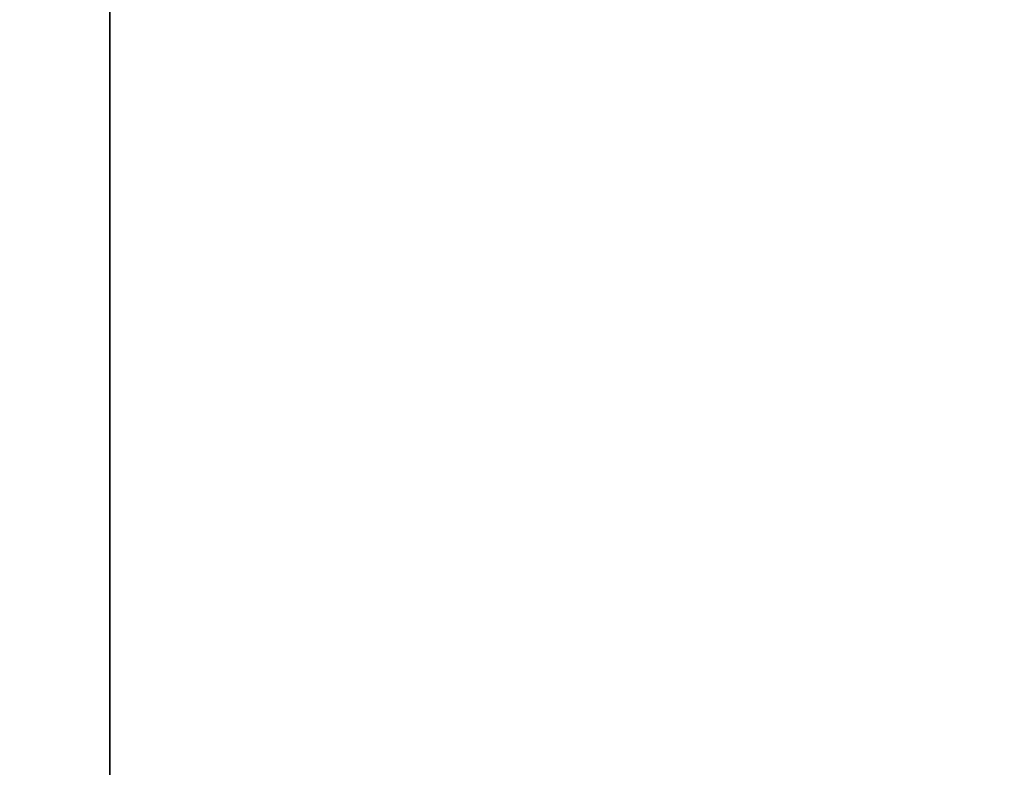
# Model space of a CAD drawing. Extents: x 0 to 80, y 0 to 80.
# Tile 454 of 656: x 9.281765 to 9.282406, y 35.42131 to 35.421796. Entities that reach past the tile are written whole.
import ezdxf

# ---------------------------------------------------------------- set-up
doc = ezdxf.new("R2010")
doc.units = 0
doc.header["$LTSCALE"] = 25.4
doc.layers.get('0').update_dxf_attribs({"color": 13, "linetype": 'CONTINUOUS'})

# ---------------------------------------------------------------- blocks, each defined once
blk = doc.blocks.new('ORBIT-I-KINKIET-20-7806-78')
at = {"color": 7}
blk.add_line((25.67843819, 35.76836014, 302.75234985), (25.67843819, 35.64608002, 302.75234985), dxfattribs=at)
mesh = blk.add_polyface(dxfattribs=at)
corners = [(25.93508911, 35.76836014, 344.92849731), (25.20296288, 35.64608002, 344.54324341), (25.93508911, 35.64608002, 344.92849731)]
mesh.append_faces([[corners[k] for k in face] for face in [(0, 1, 2)]], dxfattribs={"color": 7})
mesh = blk.add_polyface(dxfattribs=at)
corners = [(25.93508911, 35.76836014, 344.92849731), (25.20296288, 35.76836014, 344.54324341), (25.20296288, 35.64608002, 344.54324341)]
mesh.append_faces([[corners[k] for k in face] for face in [(0, 1, 2)]], dxfattribs={"color": 7})
mesh = blk.add_polyface(dxfattribs=at)
corners = [(26.40274239, 35.64608002, 302.38388062), (25.67843819, 35.76836014, 302.75234985), (26.40274239, 35.76836014, 302.38388062)]
mesh.append_faces([[corners[k] for k in face] for face in [(0, 1, 2)]], dxfattribs={"color": 7})
mesh = blk.add_polyface(dxfattribs=at)
corners = [(26.40274239, 35.64608002, 302.38388062), (25.67843819, 35.64608002, 302.75234985), (25.67843819, 35.76836014, 302.75234985)]
mesh.append_faces([[corners[k] for k in face] for face in [(0, 1, 2)]], dxfattribs={"color": 7})

msp = doc.modelspace()

# ---------------------------------------------------------------- block references
at = {"color": 0}
msp.add_blockref('ORBIT-I-KINKIET-20-7806-78', (-16.39661407, -0.34607825, -57.5), dxfattribs=at)

doc.saveas('drawing.dxf')
